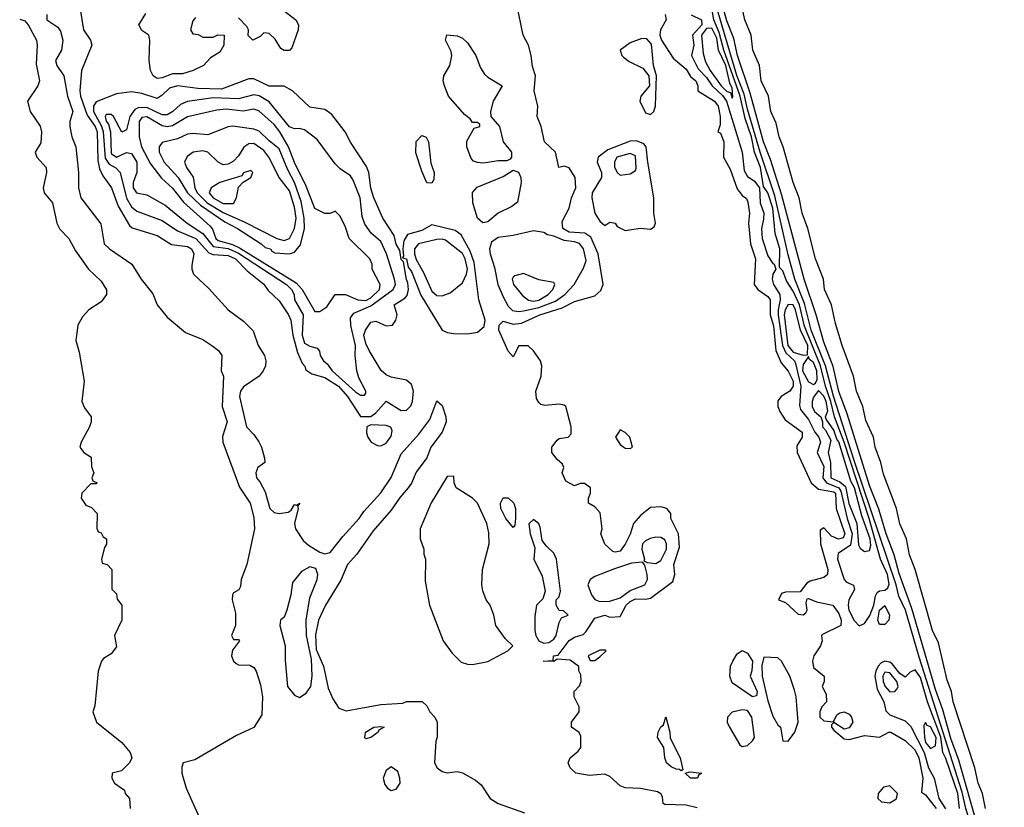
# Model space of a CAD drawing. Header units: inches. Extents: x 2789275 to 2951659, y 860290 to 1033804.
# Tile 263 of 316: x 2936130 to 2940000, y 952535 to 955630. Entities that reach past the tile are written whole.
import ezdxf

# ---------------------------------------------------------------- set-up
doc = ezdxf.new("R2010")
doc.units = ezdxf.units.IN
doc.header["$MEASUREMENT"] = 0
doc.layers.add('C9935', color=7, linetype='Continuous')

msp = doc.modelspace()

# ---------------------------------------------------------------- linework, layer by layer
at = {"layer": 'C9935', "color": 2}
for points, elevation in [([(2936352.2, 955770), (2936380.3, 955590), (2936408, 955550), (2936413, 955530), (2936373, 955430), (2936366.5, 955350), (2936369, 955330), (2936395.4, 955255.4), (2936427.3, 955210), (2936434.8, 955190), (2936437, 955077), (2936444, 955044), (2936456.7, 955016.7), (2936490.4, 954970), (2936517.4, 954897.4), (2936561.4, 954821.4), (2936572.3, 954812.3), (2936670, 954782), (2936726.9, 954746.9), (2936790, 954739.5), (2936804.9, 954730), (2936814.4, 954710), (2936806.2, 954666.2), (2936806, 954650), (2936813, 954630), (2936873.6, 954573.6), (2936950, 954490.6), (2937010, 954446), (2937047.3, 954407.3), (2937067.8, 954350), (2937091.6, 954310), (2937098, 954290), (2937095.8, 954270), (2937087.6, 954250), (2937071, 954229), (2937010, 954187.3), (2936998, 954170), (2936994.3, 954150), (2937021.6, 954030), (2937050, 954000.7), (2937070, 953970.8), (2937080.7, 953950), (2937092.7, 953907.3), (2937094, 953890), (2937066, 953870), (2937058, 953850), (2937061, 953830), (2937074.4, 953814.4), (2937095.1, 953775.1), (2937113.7, 953710), (2937130, 953693.7), (2937150, 953690.2), (2937184.9, 953695.1), (2937197, 953703), (2937210, 953724.7), (2937218, 953722), (2937230.8, 953730.8), (2937222, 953718), (2937224.7, 953710), (2937210.6, 953650), (2937213.4, 953630), (2937244, 953584), (2937264.9, 953564.9), (2937310, 953537.3), (2937330, 953530.8), (2937350, 953536), (2937400.1, 953599.9), (2937464, 953670), (2937482.5, 953697.5), (2937550, 953771.3), (2937590, 953831), (2937630, 953924), (2937698.9, 954001.1), (2937741.5, 954058.5), (2937770, 954132), (2937790, 954114), (2937804.7, 954070), (2937806, 954050), (2937790.8, 954010), (2937746, 953950), (2937730, 953909), (2937688.4, 953851.6), (2937670, 953809.2), (2937656.3, 953790), (2937625.5, 953754.5), (2937590, 953702.7), (2937518.8, 953621.2), (2937454.9, 953530), (2937418, 953490), (2937392, 953428), (2937332.2, 953330), (2937303.8, 953270), (2937292.8, 953212.8), (2937295.5, 953155.5), (2937324, 953090), (2937343.1, 953003.1), (2937361.4, 952961.4), (2937384.9, 952924.9), (2937413.7, 952913.7), (2937550, 952939.1), (2937635.3, 952944.7), (2937650.7, 952950.7), (2937711.6, 952951.6), (2937730, 952934), (2937742, 952910), (2937762, 952890), (2937771, 952870), (2937770.7, 952810.7), (2937765.2, 952794.8), (2937761, 952710), (2937770.7, 952690.7), (2937790, 952676), (2937810, 952671), (2937850, 952676), (2937870, 952670.8), (2937921.4, 952641.4), (2937944, 952624), (2937978.8, 952570), (2938010, 952550.7), (2938113.7, 952513.7)], 10), ([(2939970, 952197), (2939820.9, 952720.9), (2939790, 952805.1), (2939758.6, 952918.6), (2939730, 952998), (2939636.5, 953316.5), (2939586.1, 953453.9), (2939567.5, 953527.5), (2939535.1, 953610), (2939506.2, 953706.2), (2939470, 953799.3), (2939382, 954082), (2939350, 954169.3), (2939327.1, 954267.1), (2939290, 954362.7), (2939260.4, 954470), (2939213.7, 954610), (2939124.6, 954944.6), (2939081.2, 955081.2), (2939053.7, 955150), (2939001.4, 955341.4), (2938951, 955490), (2938936.5, 955556.5), (2938910, 955626), (2938870, 955764)], 6), ([(2940000, 952044), (2939931.9, 952250), (2939917.5, 952310), (2939848.3, 952530), (2939834.5, 952594.5), (2939665.5, 953125.5), (2939611.1, 953310), (2939585.3, 953365.3), (2939575, 953410), (2939410, 953898.3), (2939328.6, 954151.4), (2939297.7, 954270), (2939241.1, 954410), (2939215.2, 954515.2), (2939176.2, 954610), (2939150, 954706), (2939097.9, 954937.9), (2939039.9, 955110), (2938990, 955278.7), (2938977.8, 955337.8), (2938949.2, 955410.8), (2938862.4, 955702.4)], 10), ([(2939926.6, 952530), (2939914, 952590), (2939897.4, 952630), (2939884.7, 952690), (2939798.7, 952950), (2939792.8, 952990), (2939775.1, 953035.1), (2939741.4, 953181.5), (2939717.6, 953230), (2939649.6, 953470), (2939627.1, 953527.1), (2939615.4, 953590), (2939589.7, 953649.8), (2939576.3, 953710), (2939524.6, 953844.6), (2939514.3, 953890), (2939493, 953950), (2939486, 953990), (2939455.6, 954055.6), (2939444.2, 954110), (2939419.6, 954170), (2939407.6, 954230), (2939362.9, 954350), (2939336.6, 954436.6), (2939321.3, 954510), (2939293.3, 954570), (2939289.6, 954610), (2939257.6, 954690), (2939227.8, 954810), (2939206, 954870), (2939194.3, 954930), (2939169.7, 954990), (2939131.1, 955130), (2939115.1, 955170), (2939103.8, 955223.8), (2939082.4, 955270), (2939072.6, 955330), (2939044.2, 955390), (2939037.4, 955450), (2939011.5, 955510), (2939004.7, 955570), (2938980.5, 955630), (2938958, 955730)], 2), ([(2937170, 955664.7), (2937216, 955630), (2937226, 955610), (2937224.7, 955590), (2937199.8, 955520.2), (2937190, 955508.7), (2937170, 955508.7), (2937156.4, 955516.4), (2937133.6, 955553.6), (2937110, 955575.3), (2937090, 955578), (2937075.3, 955564.7), (2937046, 955550), (2937028.4, 955568.4), (2937028.7, 955590), (2937023.1, 955603.1), (2936990, 955638)], 10), ([(2938793.2, 952533.2), (2938750, 952543.9), (2938666.3, 952546.3), (2938659, 952550), (2938656, 952576), (2938650, 952588), (2938636.4, 952596.4), (2938570, 952609.3), (2938510, 952612), (2938490, 952619.5), (2938450, 952656), (2938430, 952666), (2938370, 952659.6), (2938315.3, 952670), (2938293.2, 952690), (2938285.2, 952710), (2938294, 952730), (2938324.8, 952755.2), (2938335.1, 952770), (2938335.1, 952815.1), (2938329.2, 952829.2), (2938299, 952850), (2938299, 952870), (2938328.7, 952910), (2938329, 952930), (2938309, 952970), (2938308.7, 952990), (2938330, 953012), (2938337.2, 953030), (2938336, 953056), (2938328, 953072), (2938328, 953088), (2938293.2, 953113.2), (2938242, 953118), (2938230, 953108), (2938188, 953110), (2938227.3, 953112.7), (2938228.7, 953130), (2938246.3, 953133.7), (2938290, 953190.6), (2938310, 953204), (2938345.1, 953214.9), (2938355.6, 953224.4), (2938390, 953278), (2938430, 953290.5), (2938450, 953282), (2938490, 953284.7), (2938513.6, 953330), (2938530, 953343.7), (2938550, 953354.7), (2938590, 953353.1), (2938610, 953357.1), (2938696.8, 953423.2), (2938704.7, 953450), (2938700.5, 953490), (2938723.1, 953556.9), (2938719.1, 953610), (2938689, 953670), (2938689, 953690), (2938674, 953710), (2938650, 953716), (2938610, 953713.2), (2938570, 953682), (2938543.1, 953650), (2938530, 953609.2), (2938510, 953569), (2938490, 953541.2), (2938470, 953537.2), (2938460.9, 953540.9), (2938429.3, 953569.3), (2938414, 953610), (2938419, 953630), (2938412, 953692), (2938390, 953715.3), (2938366, 953730), (2938366, 953750), (2938374, 953770), (2938373.2, 953790), (2938350, 953808), (2938332.7, 953807.3), (2938310, 953798), (2938276.4, 953816.4), (2938262, 953850), (2938268.7, 953870), (2938263.1, 953883.1), (2938242, 953902), (2938222, 953930), (2938222, 953950), (2938242, 953978), (2938250, 953984.7), (2938286, 953990), (2938297.2, 954002.8), (2938297.2, 954030), (2938277.2, 954110), (2938270, 954116), (2938250, 954119.3), (2938194.6, 954114.6), (2938178, 954118), (2938170, 954126), (2938161.2, 954141.2), (2938159, 954170), (2938179, 954230), (2938182, 954270), (2938177.2, 954290), (2938150, 954328.7), (2938128.4, 954348.4), (2938092, 954348), (2938070, 954306), (2938050, 954328), (2938013.2, 954410), (2938014, 954430), (2938030, 954446), (2938070, 954433.7), (2938102.4, 954437.6), (2938174, 954470), (2938262.6, 954497.4), (2938310, 954523.1), (2938390, 954544.9), (2938414.2, 954565.8), (2938423, 954590), (2938404, 954710), (2938375.4, 954775.4), (2938351.1, 954791.1), (2938290, 954795.8), (2938264.2, 954810), (2938262.6, 954837.4), (2938289.4, 954890), (2938299.3, 954930), (2938316, 954970), (2938313.2, 955010), (2938290, 955048), (2938270, 955054), (2938249.5, 955049.5), (2938236, 955110), (2938192.7, 955150), (2938179.5, 955210), (2938164.2, 955250), (2938167, 955290), (2938151.8, 955350), (2938157, 955410), (2938146, 955446), (2938140.5, 955490), (2938129.7, 955529.7), (2938109.4, 955570), (2938083.7, 955690)], 10), ([(2938769.2, 955649.2), (2938810.3, 955630), (2938811, 955610), (2938774, 955570), (2938779.3, 955530), (2938770.4, 955490), (2938796.8, 955436.8), (2938830, 955402.7), (2938851.1, 955370), (2938892.5, 955332.5), (2938908, 955310), (2938969.2, 955110), (2938977, 955037), (2938990, 955014.3), (2939016.7, 954996.7), (2939038, 954970), (2939040.5, 954910), (2939054.2, 954870), (2939054.1, 954845.9), (2939045.7, 954810), (2939047.9, 954770), (2939070, 954702), (2939090, 954672.4), (2939096, 954670), (2939102, 954650), (2939090.4, 954630), (2939087.4, 954610), (2939092.2, 954590), (2939117.2, 954550), (2939119.4, 954530), (2939110.8, 954490), (2939111.3, 954470), (2939128.8, 954350), (2939140.7, 954320.7), (2939174.9, 954290), (2939178.7, 954278.7), (2939199.8, 954190), (2939194.6, 954114.6), (2939198.4, 954098.4), (2939230, 954059.3), (2939255.2, 954010), (2939271.5, 953990), (2939276.9, 953970), (2939264, 953930), (2939290, 953874), (2939286.5, 953830), (2939300.8, 953810), (2939349.1, 953790), (2939357.8, 953777.8), (2939382.5, 953670), (2939402.3, 953610), (2939395.2, 953564.8), (2939347.5, 953532.5), (2939344.7, 953510), (2939370.3, 953430.3), (2939380.3, 953420.2), (2939407.5, 953407.5), (2939410.6, 953390.6), (2939389.1, 953350.9), (2939386.4, 953330), (2939389.3, 953310), (2939409.5, 953269.5), (2939430, 953248.9), (2939450, 953257), (2939471, 953289), (2939487.6, 953330), (2939493.8, 953366.2), (2939500.6, 953379.4), (2939510, 953385.3), (2939531.9, 953388.1), (2939542.5, 953397.5), (2939547.7, 953412.3), (2939541.5, 953450), (2939513.6, 953510), (2939469.4, 953670), (2939370.6, 953970.6), (2939332.7, 954070), (2939318.7, 954130), (2939296.6, 954190), (2939277.8, 954270), (2939214.3, 954425.7), (2939195.5, 954510), (2939170, 954563.5), (2939144.4, 954604.4), (2939130, 954643.7), (2939117, 954657), (2939117.3, 954730), (2939099.8, 954790), (2939089.8, 954890), (2939070, 954949.6), (2939054.1, 954974.1), (2939041.8, 955050), (2939017.8, 955110), (2939006.2, 955170), (2938981.5, 955241.5), (2938962, 955330), (2938897.2, 955510), (2938879.6, 955579.6), (2938858.7, 955630), (2938847.7, 955690)], 14), ([(2936130, 955632), (2936150, 955626), (2936162.8, 955610), (2936195.5, 955550), (2936199.1, 955530), (2936195.2, 955455.2), (2936207.3, 955390), (2936201, 955370), (2936161, 955310), (2936171, 955270), (2936210, 955212), (2936216.3, 955190), (2936213.2, 955146.8), (2936191.3, 955110), (2936198, 955090), (2936234, 955050), (2936234.8, 955030), (2936222.8, 954970), (2936226, 954950), (2936258.8, 954910), (2936276, 954830), (2936287.5, 954807.5), (2936322.8, 954770), (2936350, 954722), (2936401, 954650), (2936450, 954602.8), (2936470.9, 954569.1), (2936471, 954550), (2936450, 954522), (2936402, 954490), (2936376.9, 954463.1), (2936358, 954430), (2936350.8, 954370), (2936363.4, 954323.4), (2936382.8, 954210), (2936374.8, 954130), (2936385.2, 954105.2), (2936411.3, 954070), (2936411.3, 954050), (2936404.7, 954030), (2936371.3, 953970), (2936366, 953950), (2936382, 953930), (2936411, 953911), (2936412.7, 953872.7), (2936422, 953850), (2936414, 953830), (2936418, 953818), (2936434, 953810), (2936430, 953806), (2936410, 953806), (2936374, 953770), (2936372, 953750), (2936390, 953722), (2936412.7, 953712.7), (2936434, 953690), (2936432.7, 953632.7), (2936438, 953618), (2936450, 953614), (2936458, 953598), (2936471.3, 953590), (2936471.1, 953568.9), (2936463.6, 953556.4), (2936452, 953510), (2936454, 953494), (2936474, 953490), (2936492, 953470), (2936492.7, 953392.7), (2936510, 953374), (2936512.7, 953352.7), (2936532, 953330), (2936531.3, 953270), (2936502, 953210), (2936510, 953166), (2936490, 953138), (2936459.6, 953120.4), (2936451.1, 953108.9), (2936438, 953070), (2936425.4, 952934.6), (2936418, 952910), (2936432, 952870), (2936531.3, 952790), (2936564.7, 952750), (2936571.3, 952730), (2936562, 952710), (2936530, 952678), (2936494, 952670), (2936492, 952650), (2936502, 952630), (2936542, 952602), (2936544.7, 952590), (2936562, 952570), (2936564.7, 952530)], 2), ([(2936236.3, 955650), (2936237.3, 955630), (2936280.4, 955600.4), (2936290, 955584.7), (2936299.3, 955550), (2936294, 955510), (2936270.7, 955470), (2936276.3, 955450), (2936303.8, 955410), (2936318, 955330), (2936338.4, 955270), (2936327.3, 955230), (2936327.3, 955210), (2936334.8, 955170), (2936350.8, 955130), (2936360.5, 955030), (2936360.7, 954970), (2936370.8, 954930), (2936448.6, 954828.6), (2936462, 954750), (2936482.8, 954730), (2936570.8, 954670), (2936607.3, 954610), (2936652.7, 954552.7), (2936670.8, 954510), (2936710, 954461), (2936781.4, 954401.4), (2936850, 954374), (2936884.7, 954350), (2936911.3, 954330), (2936924.7, 954310), (2936922, 954250), (2936931.3, 954230), (2936926, 954110), (2936946, 954050), (2936927.7, 953992.3), (2936928, 953970), (2936993.5, 953793.5), (2937035.5, 953730), (2937050, 953674), (2937052.4, 953630), (2937022.8, 953490), (2937000.7, 953430), (2936997.3, 953402.7), (2936990.7, 953389.3), (2936970, 953378), (2936966, 953370), (2936964.7, 953350), (2936978, 953298), (2936978.8, 953250), (2936962, 953210), (2936970, 953194), (2936990, 953194), (2936994, 953190), (2936966.8, 953153.2), (2936962.8, 953130), (2936971, 953110), (2936980.5, 953100.5), (2936990, 953094.8), (2937034.4, 953094.4), (2937050, 953084.7), (2937058.8, 953070), (2937075.9, 953015.9), (2937084, 952970), (2937081.4, 952898.6), (2937050, 952849.2), (2936982.5, 952817.5), (2936818, 952722), (2936772, 952710), (2936767.1, 952692.9), (2936767.7, 952670), (2936783.8, 952610), (2936847.6, 952470)], 6), ([(2936821, 955639), (2936810, 955626), (2936802, 955590), (2936810, 955574), (2936831.6, 955571.6), (2936850, 955562), (2936890, 955562), (2936908.7, 955571.3), (2936934, 955570), (2936932, 955530), (2936916.9, 955503.1), (2936879.6, 955480.4), (2936852, 955450), (2936812, 955430), (2936770, 955417.2), (2936730, 955417.2), (2936690, 955402), (2936670, 955399.3), (2936654, 955410), (2936643.7, 955430), (2936639.3, 955470), (2936642, 955550), (2936638, 955570), (2936610, 955588), (2936598, 955610), (2936625.2, 955654.8)], 10), ([(2938666.8, 955650), (2938671, 955630), (2938648.4, 955590), (2938646, 955570), (2938652.4, 955550), (2938698.4, 955478.4), (2938750, 955436.4), (2938766.7, 955406.7), (2938787.3, 955390), (2938795.5, 955370), (2938794.8, 955350), (2938860.7, 955310), (2938875.5, 955290), (2938883, 955250), (2938883.6, 955216.4), (2938874, 955190), (2938884.7, 955184.7), (2938897.3, 955150), (2938896.3, 955090), (2938923.1, 955043.1), (2938950, 954966), (2938970, 954938.8), (2938987.3, 954927.3), (2938992.5, 954912.5), (2938998, 954870), (2938994.3, 954830), (2939002.6, 954750), (2939022.4, 954690), (2939017.3, 954590), (2939030.6, 954570), (2939070, 954542.4), (2939079.5, 954530), (2939080.3, 954470), (2939093, 954427), (2939102.6, 954330), (2939122.3, 954282.3), (2939150, 954248.4), (2939170.1, 954210), (2939170.1, 954189.9), (2939156.5, 954170), (2939123, 954150), (2939110, 954132.7), (2939110.3, 954110), (2939117.4, 954090), (2939138.2, 954058.2), (2939204.9, 954010), (2939204.9, 953990), (2939184.9, 953955.1), (2939186.4, 953930), (2939240.5, 953810), (2939270, 953785.7), (2939330, 953774.8), (2939336.3, 953770), (2939338.7, 953710), (2939373, 953610), (2939366.2, 953593.8), (2939348.6, 953588.6), (2939320.7, 953600.7), (2939290, 953633.2), (2939276, 953624), (2939277, 953570), (2939306.4, 953470), (2939304.9, 953450), (2939290, 953438.4), (2939236.3, 953423.7), (2939224, 953416), (2939198, 953382), (2939139.6, 953380.4), (2939124.7, 953375.3), (2939112, 953350), (2939139.5, 953339.5), (2939190, 953294), (2939210, 953291), (2939220.2, 953299.8), (2939225.2, 953310), (2939220.9, 953339.1), (2939225.6, 953354.4), (2939230, 953356), (2939262, 953342), (2939326, 953330), (2939350, 953297.3), (2939359.1, 953270), (2939358, 953250), (2939285.4, 953214.6), (2939282, 953210), (2939284.7, 953190), (2939278, 953170), (2939250.8, 953130), (2939245.5, 953110), (2939250, 953084.7), (2939292, 953050), (2939292, 953030), (2939284.7, 953010), (2939299.6, 952979.6), (2939301, 952950), (2939282.8, 952930), (2939274.8, 952910), (2939274.8, 952890), (2939290, 952874.8), (2939328.7, 952871.3), (2939342, 952898), (2939353.6, 952906.4), (2939370, 952910.4), (2939390, 952901.3), (2939399.5, 952890), (2939404.4, 952870), (2939390, 952848), (2939370, 952842), (2939330, 952868), (2939321, 952859), (2939321, 952850), (2939330, 952838), (2939370, 952804.7), (2939390, 952802), (2939450, 952817.3), (2939508.9, 952811.1), (2939546, 952830), (2939554, 952830), (2939610, 952797.3), (2939650, 952760.3), (2939664.7, 952730), (2939679.6, 952650), (2939674.4, 952594.4), (2939690, 952584.9), (2939732.7, 952530)], 10), ([(2939824.1, 952530), (2939816.9, 952590), (2939770, 952727.6), (2939758.4, 952750), (2939750.3, 952810.3), (2939697.8, 952950), (2939670, 953044.7), (2939650, 953075.6), (2939630, 953066.6), (2939610, 953046), (2939590, 953061.5), (2939559, 953099), (2939550, 953105.8), (2939530, 953109.8), (2939516.4, 953103.6), (2939503.9, 953090), (2939494.5, 953070), (2939491.7, 953050), (2939500, 953000), (2939526.7, 952950), (2939533.8, 952913.8), (2939550, 952898.4), (2939610, 952874.6), (2939632.2, 952852.2), (2939684.5, 952750), (2939702.5, 952690), (2939724.2, 952650), (2939742.6, 952570), (2939768.7, 952528.7)], 14)]:
    msp.add_lwpolyline(points, dxfattribs=dict(at, elevation=elevation))
for points, elevation in [([(2938850, 955597.3), (2938830, 955595.7), (2938810.1, 955569.9), (2938816.7, 955496.7), (2938825, 955465), (2938844.1, 955430), (2938887.6, 955370), (2938910, 955348.2), (2938923.9, 955343.9), (2938930, 955322), (2938933.3, 955326.7), (2938930, 955360.9), (2938920.8, 955380.8), (2938905, 955450), (2938876.7, 955510), (2938870, 955557.7)], 18), ([(2938044.5, 955075.5), (2938010, 955075.8), (2937970, 955069.6), (2937950, 955066.6), (2937929.6, 955069.6), (2937914.3, 955074.3), (2937904.2, 955084.2), (2937887.3, 955130), (2937887.6, 955152.4), (2937916.4, 955203.6), (2937938, 955210), (2937938, 955218), (2937930, 955226), (2937910, 955226), (2937900.4, 955240.4), (2937878, 955258), (2937816, 955330), (2937799.5, 955370), (2937794, 955390), (2937796.9, 955410), (2937820.5, 955450), (2937828.2, 955488.2), (2937825.4, 955505.4), (2937804, 955550), (2937808.9, 955571.1), (2937850, 955567.3), (2937870, 955557.3), (2937890, 955539.1), (2937923.1, 955490), (2937941.1, 955441.1), (2937956.5, 955416.5), (2937970, 955403.8), (2938026, 955370), (2937990.5, 955310), (2937981, 955270), (2937982, 955250), (2938016.3, 955210), (2938030.7, 955150), (2938063, 955110), (2938062.8, 955090), (2938058, 955082)], 10), ([(2938575.9, 955555.9), (2938530, 955538.7), (2938490.7, 955510), (2938496.3, 955490), (2938503.1, 955483.1), (2938525.4, 955465.4), (2938579.2, 955439.2), (2938602.8, 955410), (2938606, 955370), (2938571, 955330), (2938568, 955310), (2938590, 955264.7), (2938610, 955258), (2938622, 955270), (2938628.9, 955291.1), (2938632.7, 955410), (2938621.2, 955450), (2938613.8, 955533.8), (2938594.9, 955554.9)], 10), ([(2937050, 955398), (2937030, 955397.4), (2936922.6, 955357.4), (2936830, 955359.2), (2936750, 955370.7), (2936718.6, 955361.4), (2936690, 955333.3), (2936670, 955320.5), (2936610, 955340.5), (2936570, 955347), (2936510, 955339), (2936430, 955307.6), (2936420.7, 955290), (2936420.6, 955270), (2936451.4, 955211.4), (2936457.9, 955190), (2936465.6, 955085.6), (2936482.1, 955062.1), (2936508.2, 955048.2), (2936525.3, 955030), (2936549.5, 954929.5), (2936570, 954894.4), (2936590, 954877.6), (2936690, 954841.7), (2936750, 954800.3), (2936822.6, 954770), (2936873.9, 954713.9), (2936890, 954707.4), (2936950, 954703.6), (2936977.6, 954690), (2937023.9, 954643.9), (2937090, 954591), (2937106.2, 954566.2), (2937150, 954524.9), (2937186, 954470), (2937195.3, 954450), (2937203.6, 954390), (2937222.5, 954322.5), (2937240.5, 954280.5), (2937251.1, 954268.9), (2937254.4, 954254.4), (2937278, 954238), (2937330, 954223.7), (2937383.1, 954190), (2937418.7, 954150), (2937470, 954071.3), (2937510, 954070.7), (2937530, 954084.7), (2937570, 954131.3), (2937630, 954094.8), (2937650, 954096), (2937666.8, 954113.2), (2937674, 954130), (2937678.4, 954170), (2937670, 954197.2), (2937650, 954214), (2937590, 954226), (2937570, 954234.5), (2937551.1, 954251.1), (2937503, 954330), (2937490, 954357.2), (2937483, 954390), (2937489.6, 954410), (2937510, 954441), (2937530, 954446), (2937570, 954427.3), (2937595.3, 954430), (2937608.7, 954450), (2937614, 954470), (2937602, 954510), (2937643.9, 954536.1), (2937653.4, 954546.6), (2937658.4, 954570), (2937656.2, 954596.2), (2937650, 954608.7), (2937639, 954679), (2937630, 954688), (2937623.7, 954723.7), (2937610, 954748.7), (2937601.6, 954781.6), (2937557.2, 954850), (2937522, 954930), (2937510, 954968), (2937502.9, 955030), (2937493.6, 955053.6), (2937430, 955148.7), (2937409.2, 955190), (2937357.5, 955257.5), (2937330, 955277.2), (2937270, 955286), (2937202.7, 955350), (2937170, 955369.4), (2937110.5, 955369.5)], 14), ([(2937050, 955334.8), (2936990, 955319.7), (2936890, 955323.4), (2936790, 955308.2), (2936762.5, 955297.5), (2936732.4, 955270), (2936710, 955256.4), (2936690, 955256.8), (2936630, 955285.3), (2936596.3, 955283.7), (2936583.2, 955276.8), (2936563.1, 955250), (2936550, 955198), (2936531.3, 955188.7), (2936498.4, 955250), (2936490, 955257.6), (2936470, 955258), (2936466.5, 955250), (2936470, 955231.3), (2936479.5, 955219.5), (2936486.5, 955190), (2936490, 955104.4), (2936510, 955090.4), (2936550, 955107.7), (2936570, 955104), (2936590.3, 955070), (2936590.6, 955030), (2936576.4, 954990), (2936576.4, 954970), (2936588.5, 954950), (2936630, 954942), (2936701.2, 954901.2), (2936788.5, 954830), (2936849.5, 954789.5), (2936890, 954739), (2936950, 954730.6), (2936990, 954713.3), (2937178.9, 954590), (2937198.9, 954570), (2937208.7, 954550), (2937210.3, 954530), (2937243.6, 954470), (2937239.7, 954390), (2937250, 954358.7), (2937270, 954347.2), (2937298.8, 954338.8), (2937308, 954328), (2937311, 954310), (2937324, 954290), (2937338.6, 954278.5), (2937358.5, 954250), (2937450, 954167.9), (2937470, 954154.4), (2937485.2, 954154.8), (2937490, 954162), (2937490.8, 954170.8), (2937462.5, 954222.5), (2937454.8, 954250), (2937448.7, 954310), (2937449.8, 954350.2), (2937431.2, 954428.8), (2937430, 954458), (2937442.7, 954477.3), (2937510, 954505.8), (2937598, 954570), (2937606.6, 954590), (2937603.5, 954610), (2937572.1, 954710), (2937550, 954758), (2937511, 954791), (2937486.9, 954826.9), (2937476.4, 954856.4), (2937468.4, 954930), (2937440.1, 955000.1), (2937430, 955016), (2937390, 955043.7), (2937370, 955063.7), (2937299.5, 955159.5), (2937250, 955198), (2937230, 955202.7), (2937210, 955201.2), (2937190, 955209.5), (2937110, 955307.1), (2937071.5, 955331.5)], 18), ([(2936941.5, 955278.5), (2936904.7, 955275.3), (2936790, 955248.2), (2936730, 955213.5), (2936710, 955209.8), (2936690, 955213.1), (2936630, 955248.4), (2936610, 955246.3), (2936599.1, 955230), (2936599.2, 955170), (2936609.2, 955130), (2936643.6, 955063.6), (2936687.1, 955007.1), (2936730, 954968.7), (2936773.4, 954913.4), (2936878.7, 954818.7), (2936887.5, 954807.5), (2936900.8, 954770), (2936910, 954762.6), (2936967, 954747), (2936994.3, 954734.3), (2937216.3, 954596.3), (2937240.6, 954570), (2937290, 954483), (2937310, 954483.1), (2937337.6, 954502.4), (2937370, 954550.7), (2937410, 954550.5), (2937458.8, 954530), (2937490, 954526.2), (2937510, 954537.8), (2937544.2, 954570), (2937547.2, 954590), (2937515.1, 954650), (2937516, 954670), (2937506, 954690), (2937424.5, 954770), (2937410, 954815.3), (2937390, 954858), (2937370, 954878), (2937350, 954868), (2937330, 954868), (2937290, 954888), (2937256.3, 954976.3), (2937210, 955069.5), (2937186.2, 955130), (2937152, 955190), (2937130, 955218), (2937070, 955272.3), (2937050, 955278.4), (2937009, 955271)], 22), ([(2936968.1, 955211.9), (2936950, 955209.3), (2936870, 955178), (2936810, 955183.6), (2936790, 955180.7), (2936750, 955162.4), (2936690, 955148), (2936678, 955130), (2936678.8, 955110), (2936698, 955070), (2936753.4, 955010), (2936789.6, 954949.6), (2936840.9, 954900.9), (2936936.1, 954836.1), (2936985.5, 954810), (2937078.8, 954750), (2937095.2, 954735.2), (2937116, 954730), (2937120.7, 954720.7), (2937133.4, 954713.4), (2937190, 954710.2), (2937210, 954716.5), (2937234.2, 954745.8), (2937249, 954810), (2937248.4, 954850), (2937235.7, 954915.7), (2937210.7, 954990), (2937182.6, 955042.6), (2937150, 955122.9), (2937110, 955153.6), (2937071.6, 955191.6), (2937050, 955200.4)], 26), ([(2937750, 954988), (2937730, 954988.7), (2937710, 955035.3), (2937687.5, 955107.5), (2937688, 955152), (2937710, 955175.5), (2937728.1, 955168.1), (2937736.4, 955150), (2937745.8, 955065.8), (2937758.8, 955030), (2937758, 955002)], 10), ([(2937050, 955143.5), (2937030, 955142), (2937011.2, 955128.8), (2936990, 955095.1), (2936970, 955074), (2936950, 955062.4), (2936930, 955059.6), (2936909.6, 955069.7), (2936870, 955109.5), (2936850, 955114.3), (2936811.3, 955110), (2936787.8, 955092.3), (2936778.4, 955070), (2936785.3, 955050), (2936811.7, 955011.7), (2936818.5, 954970), (2936827.3, 954950), (2936867.5, 954910), (2936930, 954873.1), (2937015.1, 954835.1), (2937140.5, 954770), (2937170, 954762.6), (2937190, 954770.6), (2937210.6, 954809.4), (2937216.2, 954850), (2937210, 954893.2), (2937190, 954957.6), (2937149.8, 955009.8), (2937109.8, 955090), (2937090, 955116)], 30), ([(2938554.3, 955154.3), (2938530, 955152.8), (2938441.2, 955118.8), (2938403.8, 955090), (2938399.5, 955070), (2938417.4, 955030), (2938417.4, 955010), (2938380.7, 954950), (2938379.1, 954930), (2938390.4, 954870.4), (2938410, 954838), (2938430, 954822), (2938450, 954834), (2938470, 954831), (2938478, 954818), (2938510, 954802), (2938570, 954810.4), (2938610, 954807.3), (2938624.1, 954815.9), (2938629.5, 954830.5), (2938622.7, 954870), (2938623.1, 954930), (2938598.7, 955070), (2938592.8, 955130), (2938582.8, 955142.8)], 10), ([(2938530, 955104.5), (2938477.3, 955090), (2938468.4, 955070), (2938468.5, 955051.5), (2938478.8, 955030), (2938490, 955018.8), (2938530, 955024.7), (2938550, 955038), (2938553.3, 955046.7), (2938550, 955095.1)], 14), ([(2937950, 954831.8), (2937929.8, 954849.8), (2937911.2, 954910), (2937910, 954950.7), (2937928.4, 954971.5), (2938030, 955013.4), (2938070, 955038.8), (2938090, 955030.7), (2938099.3, 955010), (2938100.4, 954990), (2938086.4, 954913.6), (2938064.2, 954895.8), (2938010.2, 954869.8), (2937970, 954835.6)], 10), ([(2937038, 955038), (2937010, 955028), (2937002.8, 955017.2), (2936916, 954990), (2936882, 954970), (2936874.9, 954950), (2936890.5, 954930), (2936930, 954908.1), (2936970, 954908), (2936982.7, 954930), (2936990, 954972), (2937008.4, 954991.6), (2937038, 955010), (2937046, 955030)], 34), ([(2937750, 954823.7), (2937710, 954802.4), (2937654, 954786), (2937639.3, 954760.7), (2937635.5, 954730), (2937638.8, 954701.2), (2937634, 954694), (2937650, 954691), (2937657.1, 954657.1), (2937670, 954641), (2937707.2, 954547.2), (2937790, 954410.8), (2937810, 954400.5), (2937837, 954397), (2937890, 954395.2), (2937930, 954402.3), (2937956, 954424), (2937959.8, 954450), (2937934, 954530), (2937915.7, 954675.7), (2937900.6, 954720.6), (2937864.8, 954784.8), (2937841.8, 954801.8)], 14), ([(2938150, 954800.7), (2938070, 954782.6), (2938010, 954774.7), (2937984.3, 954755.7), (2937976.5, 954730), (2937979, 954710), (2937996.3, 954656.3), (2938009.4, 954589.4), (2938030, 954540.5), (2938050, 954504.4), (2938067.1, 954487.1), (2938090, 954483.2), (2938110, 954486.5), (2938170, 954499.8), (2938235.7, 954524.3), (2938272.6, 954550), (2938309.6, 954590), (2938346.6, 954653.4), (2938356.2, 954683.8), (2938346.3, 954730), (2938330.6, 954750.6), (2938310, 954757.6), (2938270, 954762), (2938230, 954779.1), (2938204.7, 954784.7), (2938190, 954794.5)], 14), ([(2937790, 954767.6), (2937770, 954766), (2937698, 954750), (2937681.6, 954730), (2937681.4, 954710), (2937688.4, 954688.4), (2937717.2, 954637.2), (2937750, 954563.1), (2937770, 954547), (2937790, 954545.5), (2937822.5, 954557.5), (2937870, 954596.3), (2937886, 954630), (2937889.8, 954650), (2937881.5, 954690), (2937870, 954711), (2937803.3, 954763.3)], 18), ([(2938110, 954633.2), (2938076, 954624), (2938070, 954618), (2938066, 954610), (2938070.8, 954590), (2938106.5, 954546.5), (2938130, 954528.1), (2938150, 954524.3), (2938170, 954528.6), (2938207, 954550), (2938226, 954570), (2938232.7, 954590), (2938230, 954598), (2938170, 954607.8)], 18), ([(2939150, 954511.5), (2939138.9, 954490), (2939135.1, 954470), (2939148.6, 954350), (2939170, 954323.9), (2939210, 954311.5), (2939226.8, 954313.2), (2939227.5, 954350), (2939199.4, 954410), (2939179.9, 954490), (2939170, 954509.7)], 18), ([(2939230, 954306.6), (2939210, 954275.6), (2939206.6, 954250), (2939230, 954206.7), (2939250, 954197.1), (2939258, 954202), (2939264, 954216), (2939263.4, 954250), (2939250, 954283.5), (2939234.8, 954294.8)], 18), ([(2939270, 954173.2), (2939250, 954147), (2939244.3, 954130), (2939244.4, 954110), (2939253.8, 954090), (2939279.1, 954070), (2939285.3, 954050), (2939285.3, 954030), (2939297, 954017), (2939317.6, 953977.6), (2939308.1, 953930), (2939316.6, 953890), (2939318.4, 953830), (2939353.8, 953813.8), (2939375.9, 953795.9), (2939389.2, 953729.2), (2939420.2, 953650), (2939427.2, 953567.2), (2939434.1, 953554.1), (2939450, 953540.3), (2939470, 953544), (2939475.4, 953564.6), (2939472.5, 953590), (2939440.6, 953680.6), (2939411.7, 953790), (2939396.7, 953816.6), (2939350, 953971.5), (2939341.7, 953981.7), (2939330, 954017.4), (2939300.1, 954060.1), (2939297.6, 954070), (2939306.2, 954093.8), (2939300.4, 954130), (2939290, 954150.9)], 18), ([(2937510, 954038), (2937494, 954030), (2937492.7, 954007.3), (2937498, 953990), (2937512, 953970), (2937536.9, 953956.9), (2937550, 953956), (2937570, 953966), (2937590, 953994), (2937594, 954014), (2937588.4, 954028.4), (2937570, 954035.3)], 14), ([(2938490, 954018), (2938471.3, 953990), (2938490, 953961), (2938510, 953946.8), (2938530, 953944.7), (2938538, 953950), (2938528, 953990), (2938510, 954008)], 10), ([(2937836.4, 953836.4), (2937810, 953835.3), (2937747.9, 953732.1), (2937704.7, 953630), (2937704.7, 953590), (2937718, 953550), (2937718, 953530), (2937724.7, 953510), (2937723.5, 953423.5), (2937740.7, 953330), (2937794, 953190), (2937830, 953141), (2937865.5, 953105.5), (2937890, 953097.3), (2937910, 953096.3), (2937970, 953108.5), (2938048.7, 953150), (2938068, 953170), (2938038, 953198), (2938002, 953250), (2937994, 953290), (2937979, 953330), (2937964, 953350), (2937950, 953386), (2937946, 953410), (2937949.3, 953470), (2937975.1, 953570), (2937974.2, 953614.2), (2937966, 953650), (2937929.4, 953730), (2937909.3, 953750), (2937846, 953790), (2937838, 953810)], 14), ([(2938070, 953635.3), (2938040.7, 953670), (2938020.9, 953710), (2938019.3, 953730), (2938030, 953751), (2938050, 953750.7), (2938072.4, 953730), (2938078.4, 953710), (2938078.4, 953670), (2938075.5, 953644.5)], 10), ([(2938150, 953666.6), (2938130.6, 953649.4), (2938137, 953610), (2938155.3, 953555.3), (2938151, 953510), (2938184.1, 953444.1), (2938195.3, 953384.7), (2938186, 953354), (2938161, 953330), (2938154.4, 953285.6), (2938154.9, 953230), (2938159.1, 953210), (2938170.7, 953190), (2938190, 953180.3), (2938210, 953182.3), (2938230, 953196.4), (2938239.1, 953210), (2938250, 953262), (2938260.2, 953279.8), (2938286, 953290), (2938267.3, 953307.3), (2938250, 953308), (2938238, 953330), (2938238, 953350), (2938250, 953362), (2938255.6, 953384.4), (2938239.3, 953510), (2938230, 953534), (2938200.9, 953560.9), (2938184.1, 953584.1), (2938175.9, 953635.9), (2938170, 953649.3)], 14), ([(2938630, 953596.4), (2938607.9, 953592.1), (2938590, 953582.9), (2938578.4, 953570), (2938575.5, 953550), (2938586, 953510), (2938583.6, 953503.6), (2938596.9, 953496.9), (2938630, 953493.4), (2938650, 953505.5), (2938672.1, 953550), (2938672.6, 953570), (2938666.3, 953586.3), (2938650, 953595.4)], 14), ([(2938578, 953498), (2938534.5, 953494.5), (2938467.3, 953472.7), (2938390, 953442.3), (2938372.2, 953430), (2938363.1, 953410), (2938377.4, 953370), (2938390, 953352.4), (2938410, 953343.5), (2938450, 953344.7), (2938490, 953358.8), (2938530, 953387.3), (2938587.3, 953410), (2938597, 953430), (2938596, 953450), (2938586.6, 953486.6)], 14), ([(2937270, 953480.5), (2937238, 953462), (2937201.8, 953418.2), (2937195.4, 953370), (2937180.2, 953310), (2937170, 953282.9), (2937155.5, 953270), (2937152, 953250), (2937173, 953170), (2937173.1, 953113.1), (2937182.8, 953010), (2937210, 952976), (2937230, 952966.8), (2937256.2, 952983.8), (2937274, 953010), (2937279.3, 953050), (2937277.5, 953117.5), (2937257, 953210), (2937256.3, 953270), (2937270, 953358.8), (2937299.2, 953430), (2937301.7, 953450), (2937293.5, 953473.5)], 10), ([(2939510, 953253.2), (2939503, 953270), (2939510, 953310.4), (2939530, 953328.4), (2939548.8, 953290), (2939546, 953270), (2939530, 953254)], 10), ([(2938410, 953153.2), (2938364.7, 953130), (2938372.7, 953112.7), (2938390, 953112), (2938410, 953126), (2938435.3, 953150), (2938432.7, 953152.7)], 10), ([(2939010, 952969.6), (2938930, 953024), (2938920.9, 953050), (2938924, 953090), (2938933.2, 953110), (2938950, 953138), (2938969.2, 953150.8), (2938990, 953140.4), (2939010.2, 953110), (2939008.3, 953071.7), (2939001, 953050), (2939028, 952990), (2939026.4, 952973.6)], 6), ([(2939054.4, 953125.6), (2939047.5, 953092.5), (2939048.4, 953050), (2939070, 952954), (2939090, 952893.4), (2939110, 952859.3), (2939120.5, 952850), (2939130, 952796), (2939150, 952794.8), (2939176.2, 952830), (2939189.5, 952870), (2939181.7, 952970), (2939175.5, 952995.5), (2939156.9, 953050), (2939123.7, 953110), (2939110, 953122)], 10), ([(2939530, 953066), (2939523, 953050), (2939523.5, 953030), (2939531.5, 953010), (2939550, 952989), (2939570, 952990.4), (2939579, 953001), (2939582.7, 953010), (2939577.8, 953030), (2939550, 953063.9)], 18), ([(2938970, 952918.3), (2938930, 952909.6), (2938912, 952890), (2938910.4, 952870), (2938919.5, 952850), (2938960.9, 952780.9), (2938970, 952774), (2938990, 952778), (2939010, 952796.3), (2939018, 952810), (2939007.8, 952890), (2938990, 952916.3)], 10), ([(2938730, 952678), (2938724, 952684), (2938710, 952684.5), (2938690, 952694.5), (2938672.3, 952710), (2938665.1, 952730), (2938661.2, 952770), (2938637.2, 952810), (2938639, 952830), (2938650, 952851), (2938660.2, 952859.8), (2938670, 952890.7), (2938686, 952830), (2938687.3, 952807.3), (2938726, 952730), (2938736.9, 952683.1)], 6), ([(2937490, 952804), (2937486, 952810), (2937489.5, 952830), (2937522, 952850), (2937550, 952853.4), (2937562, 952850), (2937541.4, 952838.6), (2937538.8, 952830), (2937510, 952809.3)], 6), ([(2939690, 952869), (2939683.9, 952856.1), (2939685.7, 952810), (2939690.2, 952790), (2939710, 952766), (2939730, 952776.4), (2939732.2, 952810), (2939710, 952851.5), (2939697.2, 952857.2)], 18), ([(2937590, 952694), (2937570, 952679.3), (2937558.4, 952650), (2937565.5, 952625.5), (2937576, 952610), (2937590, 952600.7), (2937610, 952606.8), (2937625.2, 952630), (2937624, 952650), (2937616, 952676)], 10), ([(2938790, 952649.6), (2938766, 952650), (2938746, 952670), (2938765.6, 952674.4), (2938811, 952670), (2938798, 952662), (2938794, 952650)], 6), ([(2939550, 952619.7), (2939525.2, 952614.8), (2939503.7, 952590), (2939502.4, 952570), (2939517, 952557), (2939550, 952552.7), (2939570, 952564), (2939576, 952570), (2939579.6, 952590)], 10)]:
    msp.add_lwpolyline(points, close=True, dxfattribs=dict(at, elevation=elevation))

doc.saveas('drawing.dxf')
